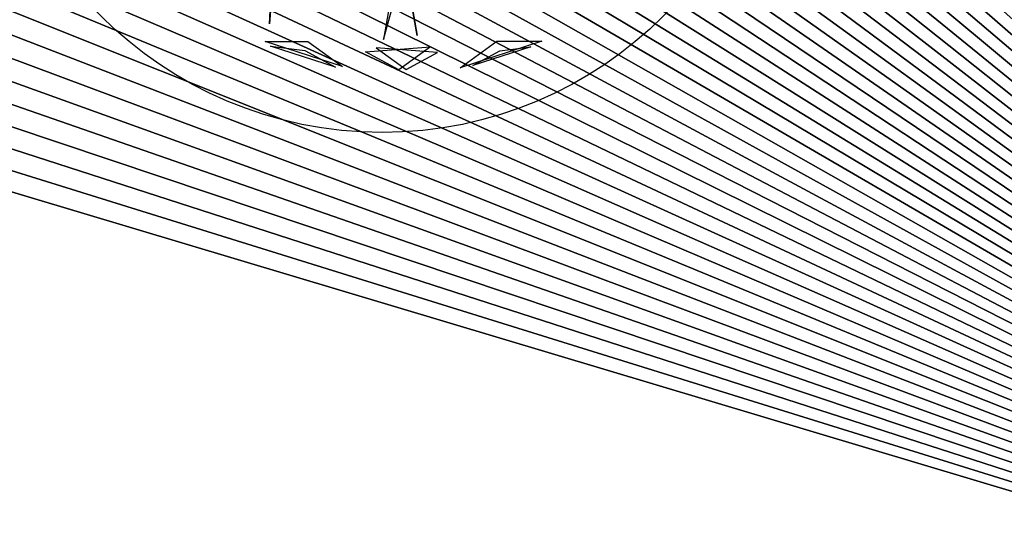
# Model space of a CAD drawing. Extents: x 22936 to 50368, y -4877 to 31080.
# Tile 341 of 601: x 47939 to 48248, y 3008 to 3171. Entities that reach past the tile are written whole.
import ezdxf

# ---------------------------------------------------------------- set-up
doc = ezdxf.new("R2010")
doc.units = 0
doc.layers.get('0').update_dxf_attribs({"linetype": 'CONTINUOUS'})
for name, color, linetype in [('00_TRACE_ARBRE', 3, 'CONTINUOUS'), ('00_TRACE_RDC', 241, 'CONTINUOUS'), ('08_AMENAGEMENTS_EXTERIEURS', 253, 'CONTINUOUS'), ('09_VEGETATION', 134, 'CONTINUOUS')]:
    doc.layers.add(name, color=color, linetype=linetype)

# ---------------------------------------------------------------- blocks, each defined once
blk = doc.blocks.new('TREE_GEOMETRIC_ROUND')
at = {"color": 7}
for p, q in [((176, -1648.4, 3593.2), (2.2, -680.5, 3357.8)), ((2.2, -680.5, 3415.3), (176, -1648.4, 3593.2)), ((-603.6, -946.7, 2786.3), (-649.3, -1582.9, 2960.6)), ((81.3, -1121.2, 3462.4), (-11.6, -1669.3, 3357.8)), ((-649.3, -1582.9, 2960.6), (-631.6, -1257.7, 2843.8)), ((-11.6, -1669.3, 3357.8), (31.8, -1508.5, 3431)), ((-241.2, -1821.6, 4186.4), (-673.9, -1681, 4186.4)), ((-673.9, -1681, 4186.4), (-434.7, -1681, 4561.2)), ((-434.7, -1681, 4561.2), (-241.2, -1821.6, 4186.4)), ((416.4, -1827.8, 3736.8), (620.5, -1679.6, 3316.1)), ((872.7, -1679.6, 3736.8), (416.4, -1827.8, 3736.8)), ((620.5, -1679.6, 3316.1), (872.7, -1679.6, 3736.8)), ((-280.9, -1824.6, 3733.7), (-643.6, -1706.8, 3733.7)), ((-643.6, -1706.8, 3733.7), (-451.4, -1732.4, 3459.9)), ((-451.4, -1732.4, 3459.9), (-280.9, -1824.6, 3733.7)), ((-113.8, -1739.2, 3265.8), (250.8, -1711.1, 3199.5)), ((73.1, -1840.2, 3565.9), (-113.8, -1739.2, 3265.8)), ((289.6, -1742.8, 4599.3), (-53.5, -1716.3, 4661.7)), ((-53.5, -1716.3, 4661.7), (113.7, -1837.9, 4337.8)), ((250.8, -1711.1, 3199.5), (73.1, -1840.2, 3565.9)), ((113.7, -1837.9, 4337.8), (289.6, -1742.8, 4599.3)), ((809.5, -1711, 4189.8), (486, -1816, 4189.8)), ((486, -1816, 4189.8), (638.1, -1733.9, 4415.9)), ((638.1, -1733.9, 4415.9), (809.5, -1711, 4189.8))]:
    blk.add_line(p, q, dxfattribs=at)
mesh = blk.add_polyface(dxfattribs=at)
corners = [(2.2, -680.5, 3415.3), (176, -1648.4, 3593.2), (2.2, -680.5, 3357.8)]
mesh.append_faces([[corners[k] for k in face] for face in [(0, 1, 2)]], dxfattribs={"color": 7})
mesh = blk.add_polyface(dxfattribs=at)
corners = [(-434.7, -1681, 4561.2), (-241.2, -1821.6, 4186.4), (-673.9, -1681, 4186.4)]
mesh.append_faces([[corners[k] for k in face] for face in [(0, 1, 2)]], dxfattribs={"color": 7})
mesh = blk.add_polyface(dxfattribs=at)
corners = [(872.7, -1679.6, 3736.8), (416.4, -1827.8, 3736.8), (620.5, -1679.6, 3316.1)]
mesh.append_faces([[corners[k] for k in face] for face in [(0, 1, 2)]], dxfattribs={"color": 7})
mesh = blk.add_polyface(dxfattribs=at)
corners = [(-643.6, -1706.8, 3733.7), (-451.4, -1732.4, 3459.9), (-280.9, -1824.6, 3733.7)]
mesh.append_faces([[corners[k] for k in face] for face in [(0, 1, 2)]], dxfattribs={"color": 7})
mesh = blk.add_polyface(dxfattribs=at)
corners = [(73.1, -1840.2, 3565.9), (-113.8, -1739.2, 3265.8), (250.8, -1711.1, 3199.5)]
mesh.append_faces([[corners[k] for k in face] for face in [(0, 1, 2)]], dxfattribs={"color": 7})
mesh = blk.add_polyface(dxfattribs=at)
corners = [(-53.5, -1716.3, 4661.7), (113.7, -1837.9, 4337.8), (289.6, -1742.8, 4599.3)]
mesh.append_faces([[corners[k] for k in face] for face in [(0, 1, 2)]], dxfattribs={"color": 7})
mesh = blk.add_polyface(dxfattribs=at)
corners = [(638.1, -1733.9, 4415.9), (809.5, -1711, 4189.8), (486, -1816, 4189.8)]
mesh.append_faces([[corners[k] for k in face] for face in [(0, 1, 2)]], dxfattribs={"color": 7})
blk = doc.blocks.new('ARBRE_SIMPLE')
for radius in [250, 17.5]:
    blk.add_circle((0, 0), radius)
blk = doc.blocks.new('GROUPER_1')
at = {"layer": '00_TRACE_ARBRE', "xscale": 0.5, "yscale": 0.5, "zscale": 0.5, "rotation": 10.53798942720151}
blk.add_blockref('ARBRE_SIMPLE', (6438.31, 3871.97), dxfattribs=at)
blk = doc.blocks.new('GROUPER_2')
at = {"layer": '00_TRACE_RDC'}
blk.add_blockref('GROUPER_1', (12098.99, 4265.72), dxfattribs=at)
blk = doc.blocks.new('GROUPER_17')
at = {"layer": '08_AMENAGEMENTS_EXTERIEURS'}
mesh = blk.add_polyface(dxfattribs=at)
corners = [(16.45, 1860.4), (0, 1328), (0, 1844.55), (1795, 1328), (33.02, 1876.27), (49.71, 1892.12), (66.55, 1907.89), (83.55, 1923.55), (100.74, 1939.04), (118.11, 1954.33), (135.7, 1969.37), (153.53, 1984.11), (171.6, 1998.5), (189.93, 2012.5), (208.55, 2026.07), (227.46, 2039.16), (246.69, 2051.72), (266.25, 2063.72), (286.11, 2075.18), (306.26, 2086.08), (326.69, 2096.46), (347.37, 2106.3), (368.28, 2115.64), (389.4, 2124.46), (410.72, 2132.79), (432.21, 2140.64), (453.87, 2148), (475.66, 2154.9), (497.57, 2161.34), (519.59, 2167.33), (541.68, 2172.89), (563.84, 2178.01), (586.04, 2182.71), (608.27, 2187), (630.51, 2190.89), (652.73, 2194.39), (674.92, 2197.5), (697.06, 2200.25), (719.14, 2202.62), (741.15, 2204.62), (763.1, 2206.23), (785, 2207.43), (806.84, 2208.22), (828.63, 2208.57), (850.38, 2208.48), (872.08, 2207.93), (893.75, 2206.9), (915.39, 2205.39), (936.99, 2203.38), (958.57, 2200.86), (980.13, 2197.81), (1001.67, 2194.22), (1023.19, 2190.07), (1044.71, 2185.36), (1066.22, 2180.06), (1087.73, 2174.17), (1109.23, 2167.67), (1130.75, 2160.55), (1152.27, 2152.79), (1173.81, 2144.38), (1195.36, 2135.31), (1216.93, 2125.59), (1238.5, 2115.38), (1260.06, 2104.88), (1281.58, 2094.27), (1303.04, 2083.75), (1324.43, 2073.52), (1345.72, 2063.77), (1366.89, 2054.69), (1387.93, 2046.48), (1408.82, 2039.32), (1429.54, 2033.42), (1450.06, 2028.98), (1470.36, 2026.17), (1490.44, 2025.2), (1510.26, 2026.26), (1529.82, 2029.54), (1549.07, 2035.18), (1567.96, 2043.07), (1586.43, 2053.03), (1604.39, 2064.91), (1621.79, 2078.53), (1638.55, 2093.74), (1654.6, 2110.37), (1669.89, 2128.24), (1684.32, 2147.2), (1697.85, 2167.08), (1710.39, 2187.71), (1721.89, 2208.92), (1732.26, 2230.56), (1741.45, 2252.45), (1749.38, 2274.43), (1756.03, 2296.38), (1761.5, 2318.27), (1765.9, 2340.13), (1769.36, 2361.94), (1771.99, 2383.72), (1773.91, 2405.46), (1775.24, 2427.19), (1776.09, 2448.89), (1776.59, 2470.58), (1776.85, 2492.26), (1777, 2513.93), (2395.68, 2513.93), (1845, 75), (1845, 0), (1332.44, 6187.9), (953.84, 4324.79), (744.56, 6114.92), (1503.53, 4690.87), (1872.82, 4324.79), (2843.74, 4811.2), (2680.87, 4187.05), (193.79, -1456.02), (188.09, -1836.1), (174.84, -1645.82), (233.16, -2021.44), (244.41, -1272.11), (308.78, -2196.56), (325.25, -1099.34), (412.78, -2356.46), (434, -942.64), (3662.14, -2801.42), (567.57, -806.46), (722.14, -694.7), (893.31, -610.54), (1076.21, -556.38), (1155.38, -537.12), (1232.99, -512.33), (1308.66, -482.14), (1382.02, -446.69), (1452.7, -406.15), (1520.35, -360.74), (1584.63, -310.68), (1645.22, -256.21), (1701.82, -197.6), (1754.16, -135.16), (1801.96, -69.18), (1795, 75)]
mesh.append_faces([[corners[k] for k in face] for face in [(0, 1, 2), (106, 107, 108), (113, 114, 115)]], dxfattribs={"vtx0": -1})
mesh.append_faces([[corners[k] for k in face] for face in [(1, 0, 3), (104, 103, 105), (107, 109, 110), (110, 111, 112), (114, 113, 116), (116, 117, 118), (118, 119, 120), (120, 121, 122), (122, 112, 111)]], dxfattribs={"vtx0": -1, "vtx1": -1})
mesh.append_faces([[corners[k] for k in face] for face in [(3, 103, 104), (122, 105, 103)]], dxfattribs={"vtx0": -1, "vtx1": -1, "vtx2": -1})
mesh.append_faces([[corners[k] for k in face] for face in [(3, 0, 4), (3, 4, 5), (3, 5, 6), (3, 6, 7), (3, 7, 8), (3, 8, 9), (3, 9, 10), (3, 10, 11), (3, 11, 12), (3, 12, 13), (3, 13, 14), (3, 14, 15), (3, 15, 16), (3, 16, 17), (3, 17, 18), (3, 18, 19), (3, 19, 20), (3, 20, 21), (3, 21, 22), (3, 22, 23), (3, 23, 24), (3, 24, 25), (3, 25, 26), (3, 26, 27), (3, 27, 28), (3, 28, 29), (3, 29, 30), (3, 30, 31), (3, 31, 32), (3, 32, 33), (3, 33, 34), (3, 34, 35), (3, 35, 36), (3, 36, 37), (3, 37, 38), (3, 38, 39), (3, 39, 40), (3, 40, 41), (3, 41, 42), (3, 42, 43), (3, 43, 44), (3, 44, 45), (3, 45, 46), (3, 46, 47), (3, 47, 48), (3, 48, 49), (3, 49, 50), (3, 50, 51), (3, 51, 52), (3, 52, 53), (3, 53, 54), (3, 54, 55), (3, 55, 56), (3, 56, 57), (3, 57, 58), (3, 58, 59), (3, 59, 60), (3, 60, 61), (3, 61, 62), (3, 62, 63), (3, 63, 64), (3, 64, 65), (3, 65, 66), (3, 66, 67), (3, 67, 68), (3, 68, 69), (3, 69, 70), (3, 70, 71), (3, 71, 72), (3, 72, 73), (3, 73, 74), (3, 74, 75), (3, 75, 76), (3, 76, 77), (3, 77, 78), (3, 78, 79), (3, 79, 80), (3, 80, 81), (3, 81, 82), (3, 82, 83), (3, 83, 84), (3, 84, 85), (3, 85, 86), (3, 86, 87), (3, 87, 88), (3, 88, 89), (3, 89, 90), (3, 90, 91), (3, 91, 92), (3, 92, 93), (3, 93, 94), (3, 94, 95), (3, 95, 96), (3, 96, 97), (3, 97, 98), (3, 98, 99), (3, 99, 100), (3, 100, 101), (3, 101, 102), (3, 102, 103), (107, 106, 109), (110, 109, 111), (116, 113, 117), (118, 117, 119), (120, 119, 121), (122, 121, 123), (122, 123, 124), (122, 124, 125), (122, 125, 126), (122, 126, 127), (122, 127, 128), (122, 128, 129), (122, 129, 130), (122, 130, 131), (122, 131, 132), (122, 132, 133), (122, 133, 134), (122, 134, 135), (122, 135, 136), (122, 136, 137), (122, 137, 105), (122, 103, 112)]], dxfattribs={"vtx0": -1, "vtx2": -1})
mesh.append_faces([[corners[k] for k in face] for face in [(104, 138, 3)]], dxfattribs={"vtx2": -1})

msp = doc.modelspace()

# ---------------------------------------------------------------- block references
at = {"layer": '00_TRACE_RDC'}
msp.add_blockref('GROUPER_2', (29515.15, -4876.93), dxfattribs=at)
at = {"layer": '08_AMENAGEMENTS_EXTERIEURS', "color": 54}
msp.add_blockref('GROUPER_17', (46706.19, 1619.93), dxfattribs=at)
at = {"layer": '09_VEGETATION', "xscale": 0.05625, "yscale": 0.05625, "zscale": 0.05625}
msp.add_blockref('TREE_GEOMETRIC_ROUND', (48053.56, 3258.9), dxfattribs=at)

doc.saveas('drawing.dxf')
